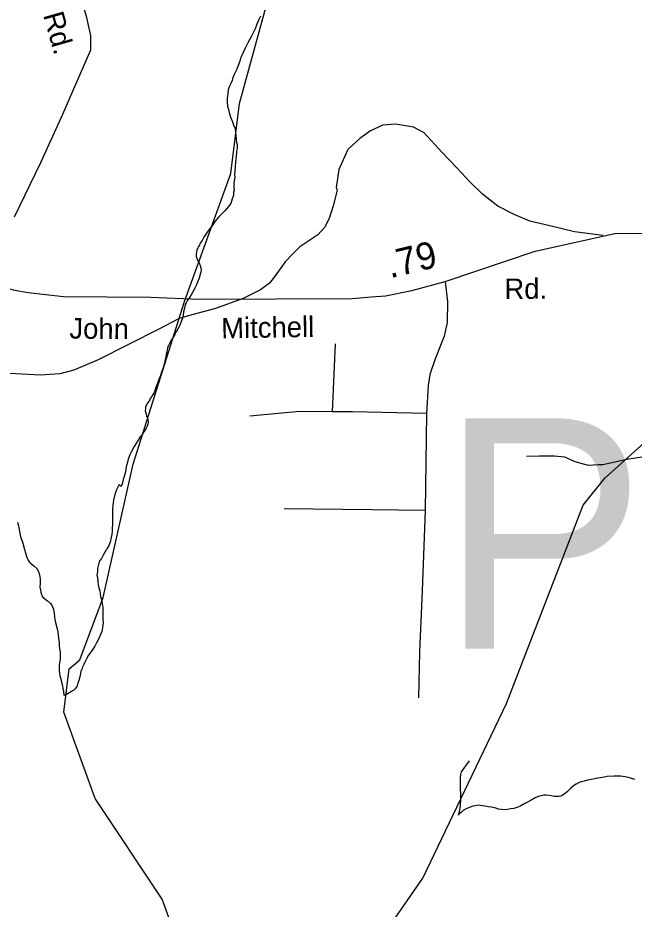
# Model space of a CAD drawing. Extents: x 2126262 to 2293712, y 749403 to 919119.
# Drawn here: x 2141122 to 2143975, y 833147 to 837273 of the extents above; entities that cross this region are included whole.
import ezdxf

# ---------------------------------------------------------------- set-up
doc = ezdxf.new("R2010")
doc.units = 0
for name, color, linetype in [('Exist Hydrographic Creek Single Shore', 7, 'Continuous'), ('Exist Hydrographic Misc Water Feature', 7, 'Continuous'), ('Exist Road Non-System Type 51', 7, 'Continuous'), ('Exist Road Secondary Mileage Hundredths English Label', 7, 'Continuous'), ('Exist Road Secondary Structure Pipe Number Label', 7, 'Continuous'), ('Exist Road Secondary Type 51 Attributed', 7, 'Continuous'), ('Exist Road Secondary Type 51 Label', 7, 'Continuous')]:
    doc.layers.add(name, color=color, linetype=linetype)

msp = doc.modelspace()

# ---------------------------------------------------------------- linework, layer by layer
at = {"layer": 'Exist Hydrographic Creek Single Shore'}
for points in [[(2141359.4, 834259.2), (2141409.5, 834300.7), (2141516.5, 834590.5), (2141655.5, 835207.8), (2141893.6, 835960.7), (2142107.5, 836553.4), (2142148.5, 836877.4), (2142295.5, 837419), (2142360.5, 837844.1), (2142359.5, 838195.1), (2142257.6, 838643.4), (2142263.5, 839004.2), (2142304.5, 839134.6), (2142318.5, 839862.6), (2142316.4, 840253.1), (2142415.4, 840618.5), (2142414.4, 840762.9), (2142355.6, 840918.3), (2142271.5, 841034.8)], [(2141120, 834939.3), (2141124.1, 834921.2), (2141128.4, 834903.1), (2141130.9, 834887.3), (2141134.6, 834871), (2141140.5, 834855.5), (2141144.8, 834841.4), (2141153, 834811.8), (2141157.3, 834796.1), (2141163.3, 834775.3), (2141169.4, 834762.2), (2141173.5, 834755.5), (2141179.7, 834749.7), (2141186, 834743.9), (2141195.7, 834736), (2141210, 834724.5), (2141218.2, 834710.2), (2141222.3, 834694.6), (2141224.6, 834676.4), (2141224.6, 834656.1), (2141224.4, 834637.9), (2141226.9, 834623.8), (2141228.9, 834614.1), (2141230.7, 834604.1), (2141233.2, 834598.4), (2141239, 834589.8), (2141259, 834575.1), (2141273.4, 834562.3), (2141279.6, 834554.9), (2141285.3, 834539), (2141290, 834518.4), (2141291.9, 834498.7), (2141293.9, 834480.5), (2141304.6, 834445.2), (2141306.4, 834431.1), (2141308.9, 834417.4), (2141310.7, 834400.9), (2141312.8, 834382.7), (2141313.2, 834367.2), (2141315.2, 834353.1), (2141317.1, 834336.6), (2141317.5, 834318.7), (2141317.9, 834303.2), (2141315.4, 834289), (2141313.6, 834272.6), (2141313.8, 834261.2), (2141313.6, 834249.1), (2141314, 834239.3), (2141316.7, 834226.7), (2141320.2, 834212.8)], [(2142355.3, 831812.9), (2142329.7, 831890.1), (2142277.4, 831979.8), (2142118.5, 832235.7), (2142065.4, 832820.7), (2141856.5, 833012), (2141789.4, 833193.9), (2141479.6, 833659.6), (2141335.4, 834059.5), (2141359.4, 834259.2)]]:
    msp.add_lwpolyline(points, dxfattribs=at)
at = {"layer": 'Exist Hydrographic Misc Water Feature'}
for points in [[(2142245.1, 837281.7), (2142237.3, 837265.4), (2142227.7, 837243.4), (2142220.1, 837223), (2142211.7, 837203.6), (2142204.1, 837188.9), (2142195.9, 837175.2), (2142186.3, 837157.6), (2142174.4, 837133), (2142164.8, 837112.5), (2142159, 837098.8), (2142152.7, 837086.7), (2142149.2, 837073.1), (2142141.2, 837052.4), (2142135.4, 837036.2), (2142129.3, 837022.6), (2142123.5, 837010.5), (2142115.8, 836992.5), (2142113.7, 836982.7), (2142108, 836968.6), (2142100.2, 836954.3), (2142096.1, 836940.3), (2142094.4, 836922.3), (2142090.5, 836901.8), (2142090.5, 836884), (2142092.8, 836864.2), (2142096.9, 836848.5), (2142101.4, 836828.8), (2142107.1, 836810.5), (2142115.5, 836792.1), (2142119.6, 836778.1), (2142127.9, 836760.7), (2142132.2, 836710.9), (2142134.6, 836696.8), (2142136.7, 836686.7), (2142136.7, 836668.8), (2142134.6, 836656.6), (2142134.6, 836648.5), (2142132.8, 836634.5), (2142131.1, 836620.6), (2142128.9, 836604.3), (2142127.4, 836584.7), (2142125.6, 836563.8), (2142125.4, 836550.1), (2142125.8, 836534.6), (2142124, 836520.6), (2142122.1, 836506.7), (2142122.3, 836490.1), (2142122.5, 836476.2), (2142120.5, 836466.4), (2142120.7, 836450.2), (2142114.7, 836434.8), (2142107.1, 836414.5), (2142097.1, 836399.8), (2142079.3, 836379.7), (2142065.5, 836366), (2142051.6, 836351.5), (2142033.5, 836329.8), (2142023.9, 836315.1), (2142011.8, 836299.1), (2141998.3, 836281.2), (2141990.3, 836269), (2141984.3, 836261), (2141974.5, 836243), (2141966.5, 836230.8), (2141964.6, 836227.1), (2141962.8, 836221.3), (2141958.7, 836214.6)], [(2142362.5, 831804.2), (2142403.6, 831846), (2142428.6, 831953.7), (2142435.5, 832255.5), (2142467.5, 832448.3), (2142574.6, 832679), (2142996.6, 833290.4), (2143384.5, 834099.3), (2143739.5, 835017.2), (2143838.5, 835143.1), (2144037.4, 835319.5), (2144361.4, 835519.5), (2144519.5, 835663.9), (2144643.5, 835848.3), (2144851.4, 835949), (2144917.5, 836055.9), (2145016.5, 836332.7), (2145140.6, 836431.8), (2145229, 836472.8)], [(2141958.7, 836214.6), (2141954.8, 836209.1), (2141951.1, 836197.1), (2141946.6, 836180.7), (2141946.8, 836168.9), (2141951.1, 836161), (2141953.1, 836150.9), (2141961.3, 836139.1), (2141965.2, 836126.8), (2141969.6, 836116.8), (2141969.8, 836104.6), (2141967.3, 836090.7), (2141961.6, 836068.9), (2141955.8, 836054.8), (2141948.2, 836036.9), (2141940.4, 836018.2), (2141932.6, 836004.7), (2141924.9, 835990.9), (2141916.9, 835978.7), (2141906.8, 835966.4), (2141900.9, 835954.3), (2141897, 835946.4), (2141893.1, 835930), (2141889.2, 835911.9), (2141887.3, 835898), (2141883.4, 835882.3), (2141877.5, 835867.8), (2141871.9, 835850), (2141865.8, 835837.9), (2141859.8, 835827.9), (2141851.9, 835816.1), (2141848.4, 835807.7), (2141840.4, 835795.5), (2141832.4, 835783.3), (2141824.4, 835765.5), (2141818.6, 835755.8), (2141816.6, 835751.6), (2141812.9, 835737.2), (2141810.8, 835727.4), (2141809, 835715.9), (2141807.4, 835703.6), (2141803, 835685.9), (2141801.2, 835675.3), (2141795.1, 835653.1), (2141793.4, 835648.9), (2141787.5, 835633.5), (2141781.9, 835617.3), (2141777.6, 835607.4), (2141776.2, 835603.6), (2141768, 835582.9), (2141762.4, 835566.7), (2141756.5, 835548.9), (2141750.8, 835535.2), (2141744.4, 835525.2), (2141738.9, 835514.7), (2141734.8, 835510.9), (2141730.9, 835502.5), (2141722.9, 835492.8), (2141716.9, 835482.3), (2141712.8, 835471.2), (2141713.2, 835463), (2141711.4, 835454.7), (2141715.5, 835440.7), (2141717.7, 835428.2), (2141719.8, 835425.1), (2141721.6, 835418.3), (2141723.7, 835412.7), (2141725.9, 835401.1), (2141723.7, 835392.9), (2141719.8, 835382.5), (2141714.1, 835370.8), (2141704.4, 835356.4), (2141698.3, 835346.8), (2141688.4, 835334.5), (2141678.6, 835318.5), (2141670.6, 835306.4), (2141660.7, 835288.4), (2141649.1, 835268.2), (2141640.9, 835250.4), (2141633.3, 835230), (2141629.2, 835216), (2141623.4, 835194.2), (2141619.7, 835172), (2141614.4, 835149.7), (2141609.9, 835136.2), (2141604.4, 835115.5), (2141600.3, 835103.6), (2141590.4, 835113.6), (2141578.3, 835089.1), (2141570.9, 835067.1), (2141565.2, 835041.1), (2141561.3, 835017.3)], [(2141561.3, 835017.3), (2141559.7, 834999.4), (2141559.4, 834985.2), (2141559.7, 834971.4), (2141559.9, 834957.5), (2141560.1, 834943.3), (2141559.9, 834927.1), (2141558, 834913.2), (2141558, 834897.8), (2141556.6, 834881.3), (2141554.5, 834867.5), (2141548.6, 834846.8), (2141543, 834830.6), (2141538.7, 834823.6), (2141533.2, 834812.7), (2141529.3, 834807.2), (2141523.4, 834796.7), (2141517, 834786.7), (2141509.6, 834770.8), (2141501.6, 834761), (2141497.5, 834748.7), (2141493.8, 834736.7), (2141489.9, 834724.3), (2141489.9, 834708.8), (2141488.1, 834695), (2141489.9, 834680.9), (2141492.4, 834664.3), (2141494.4, 834648.9), (2141496.3, 834634.9), (2141500.8, 834620.8), (2141503.1, 834608.3), (2141504.9, 834594.6), (2141509, 834580.6), (2141510.8, 834566.5), (2141513.1, 834554.8), (2141515.4, 834542.7), (2141515.4, 834524.5), (2141515.8, 834509), (2141515.8, 834486.7), (2141516.2, 834472.8), (2141514.1, 834450.8), (2141510.2, 834432.7), (2141504.1, 834419.1), (2141496.3, 834400.3), (2141486.7, 834380.7), (2141478.9, 834364.5), (2141469, 834350.5), (2141459.4, 834336.2), (2141449.3, 834322.3), (2141439.5, 834306.3), (2141431.7, 834290), (2141428, 834280.1), (2141423.9, 834273.8), (2141419.6, 834263.9), (2141418.4, 834255.9), (2141414.1, 834250.1), (2141412, 834237.8), (2141408.9, 834222.5), (2141404.6, 834206.1), (2141400.3, 834193.8), (2141395.8, 834181.5), (2141390.9, 834172.1), (2141387.4, 834166.9), (2141381.1, 834161.4), (2141374.7, 834157.5), (2141364.9, 834151.3), (2141356.9, 834147.2), (2141350.7, 834143.3), (2141347, 834141), (2141335.1, 834136.3)], [(2141320.2, 834212.8), (2141324.3, 834198.8), (2141328.6, 834181.5), (2141330.8, 834169), (2141332.7, 834154.9), (2141335.1, 834136.3)], [(2143210.9, 833833.3), (2143199.5, 833817.2), (2143189.4, 833805.3), (2143181.4, 833793.2), (2143174.4, 833782.4), (2143171.4, 833771.1), (2143169.3, 833757.3), (2143170.1, 833745.8), (2143169.9, 833734.9), (2143169.9, 833717), (2143169.9, 833702), (2143170.5, 833684.9), (2143170.5, 833669.4), (2143170.5, 833657.2), (2143169.1, 833627.5), (2143168.1, 833617), (2143166.9, 833607.1), (2143161.7, 833585.2), (2143160.9, 833581.6)], [(2143977.8, 833747.7), (2143953.6, 833755.8), (2143933.5, 833760.1), (2143912.2, 833762.5), (2143881.7, 833763), (2143849.5, 833761), (2143835.5, 833759), (2143817.5, 833755.3), (2143805.2, 833753.1), (2143793.5, 833750.8), (2143778.1, 833747.9), (2143759.7, 833744.2), (2143743.7, 833740.5), (2143729.5, 833736.6), (2143717.6, 833731.9), (2143705.9, 833725.5), (2143694, 833717.6), (2143681.7, 833707.3), (2143671.9, 833697.4), (2143666.4, 833691.8), (2143655.9, 833683.2)], [(2143655.9, 833683.2), (2143648.5, 833677.4), (2143641.1, 833672.9), (2143635, 833669.7), (2143626.4, 833669), (2143614.1, 833669.2), (2143604.4, 833669.5), (2143592.3, 833671.3), (2143582.5, 833673.2), (2143568.3, 833675), (2143556.2, 833674.4), (2143544.6, 833672.5), (2143536.1, 833670.9), (2143527.1, 833667.8), (2143516.5, 833662.1), (2143498.6, 833651.9), (2143484.7, 833644.2), (2143468.3, 833636.1), (2143450.8, 833625.8), (2143436.7, 833619.8), (2143427.1, 833615.6), (2143418.7, 833613.6), (2143404.7, 833611.3), (2143386.9, 833609.1), (2143375.6, 833607.6), (2143361, 833608.9), (2143347.7, 833610.9), (2143334.6, 833614.2), (2143315.1, 833618.7), (2143298.5, 833621.7), (2143285, 833624.1), (2143273.1, 833626.3), (2143262.6, 833627.9), (2143253, 833628.2), (2143239, 833626.2), (2143228.8, 833623.7), (2143220.8, 833621.7), (2143210.7, 833617.5), (2143197, 833611.5), (2143182.8, 833603.5), (2143175.1, 833597), (2143161.7, 833585.2), (2143160.9, 833581.6)]]:
    msp.add_lwpolyline(points, dxfattribs=at)
at = {"layer": 'Exist Road Non-System Type 51'}
for p, q in [((2142578.6, 835450.1), (2142592, 835764.8)), ((2143013.4, 835441.9), (2143007.3, 834992.8))]:
    msp.add_line(p, q, dxfattribs=at)
for points in [[(2143831.1, 836265.7), (2143699.5, 836282.5), (2143584, 836310.8), (2143492.5, 836332.7), (2143419.1, 836362.2), (2143343.9, 836401.8), (2143273.1, 836457.2), (2143216.2, 836512.4), (2143155.6, 836577.7), (2143085.1, 836651.1), (2143002.9, 836740.8), (2142953.5, 836767.8), (2142869.8, 836781.6), (2142811.7, 836776.8), (2142755.1, 836749.9), (2142704.4, 836715), (2142649.4, 836664.1), (2142607.4, 836571), (2142595.7, 836487.2), (2142599.5, 836475.1), (2142582, 836403.5), (2142562.7, 836343.9), (2142541.9, 836302.3), (2142511.2, 836269), (2142428, 836212.7), (2142393.4, 836179.4), (2142358.6, 836144.1), (2142313.3, 836079), (2142286.6, 836045.6), (2142245.9, 836014.4), (2142165.1, 835974.1)], [(2142165.1, 835974.1), (2142032.1, 835926.8), (2141927.6, 835899), (2141869.2, 835882.2), (2141774.2, 835832.2), (2141493.3, 835689.9), (2141380.3, 835642.3), (2141315.9, 835625.6), (2141225.8, 835619.5), (2141084, 835626.4), (2140984.3, 835644.4), (2140897.1, 835680.2), (2140818.2, 835735.9), (2140761.1, 835779), (2140716.2, 835832), (2140679.8, 835908.7), (2140641.7, 835999.5), (2140591, 836158.6), (2140549.7, 836293.4), (2140503.4, 836472.4)], [(2143099.3, 836052.8), (2143111.4, 835958.7), (2143109.7, 835863.7), (2143095, 835799.8), (2143052.7, 835690.1), (2143028.5, 835621.9), (2143020.7, 835571.8), (2143013.4, 835441.9)], [(2142578.6, 835450.1), (2142427.9, 835451.4), (2142196.1, 835429.4)], [(2143013.4, 835441.9), (2142671.4, 835449.6), (2142578.6, 835450.1)], [(2144396.5, 835270.1), (2144260.4, 835264.9), (2144100.2, 835254.2), (2143941.7, 835229.5), (2143829.2, 835203.8), (2143809.2, 835204.2), (2143763.1, 835201.1), (2143701.5, 835218.4), (2143653.9, 835239.4), (2143606, 835244.4), (2143536, 835243.8), (2143476, 835243.1)], [(2143007.3, 834992.8), (2142761.2, 834995.4), (2142354.9, 835001)], [(2143007.3, 834992.8), (2142994, 834620.2), (2142981.9, 834337.9), (2142977.1, 834125)]]:
    msp.add_lwpolyline(points, dxfattribs=at)
at = {"layer": 'Exist Road Secondary Type 51 Attributed'}
for points in [[(2141106.1, 836352.2), (2141227.5, 836603.8), (2141329.6, 836826.8), (2141401.3, 836991.2), (2141459.3, 837125.8), (2141459.3, 837189.8), (2141440.5, 837274.8), (2141383.7, 837464.6), (2141305.3, 837722.9), (2141240.8, 837949.1), (2141192.2, 838113.6), (2141140.3, 838273.6), (2141089, 838446.9)], [(2140973.7, 836060.8), (2141037.7, 836033.2), (2141100.6, 836014.5), (2141169.7, 836002.6), (2141333.3, 835983.2), (2141737.3, 835980.9), (2141961, 835970.3), (2142669.1, 835973.7), (2142757.3, 835981.9), (2142823.8, 835987.2), (2142945.6, 836010.5), (2143099.3, 836052.8), (2143517.2, 836193.6), (2143885.3, 836274.6), (2144423.3, 836277.5), (2145107.1, 836267.4)]]:
    msp.add_lwpolyline(points, dxfattribs=at)

# ---------------------------------------------------------------- texts
at = {"layer": 'Exist Road Secondary Mileage Hundredths English Label'}
msp.add_text('.79', height=125, rotation=13.5272, dxfattribs=at).set_placement((2142845.3, 836067.4))
at = {"layer": 'Exist Road Secondary Structure Pipe Number Label'}
msp.add_text('P119', height=1066.27, dxfattribs=at).set_placement((2143076.7, 834353.8))
at = {"layer": 'Exist Road Secondary Type 51 Label'}
for s, rotation, p in [('Rd.', 285.9782, (2141238.3, 837286.4)), ('Rd.', 0.6863, (2143374.9, 835970.9)), ('John', 359.4548, (2141360.1, 835788.7)), ('Mitchell', 0.9794, (2142064, 835789))]:
    msp.add_text(s, height=95, rotation=rotation, dxfattribs=at).set_placement(p)

doc.saveas('drawing.dxf')
